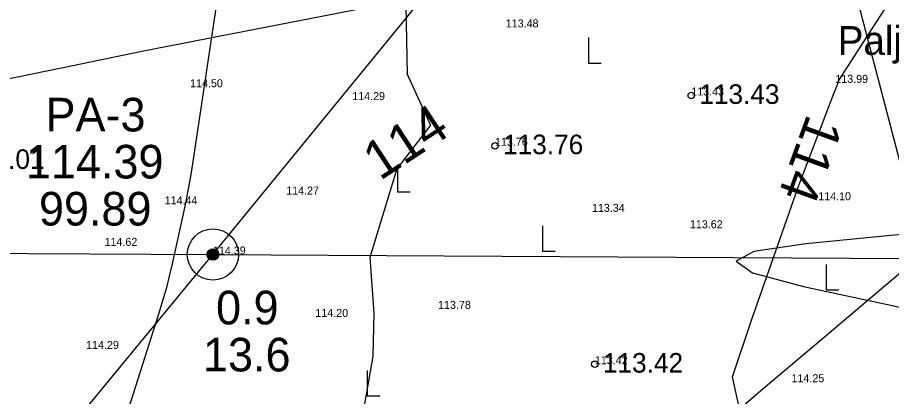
# Model space of a CAD drawing. Extents: x 662249 to 665480, y 6426254 to 6428735.
# Drawn here: x 662529.1 to 662638.3, y 6428281.7 to 6428329 of the extents above; entities that cross this region are included whole.
import ezdxf

# ---------------------------------------------------------------- set-up
doc = ezdxf.new("R2010")
doc.units = 0
for name, color, linetype in [('GEOLPUNKT', 7, 'Continuous'), ('HALJASTUS', 7, 'Continuous'), ('HORISONTAAL', 7, 'Continuous'), ('KORGUS-EH2000', 7, 'Continuous'), ('Lamami horisontaal', 7, 'Continuous'), ('MAAMUDEL-EH2000', 7, 'Continuous'), ('RELJEEF', 7, 'Continuous'), ('TEE', 7, 'Continuous'), ('TEHNO', 7, 'Continuous')]:
    doc.layers.add(name, color=color, linetype=linetype)

msp = doc.modelspace()

# ---------------------------------------------------------------- linework, layer by layer
at = {"layer": 'GEOLPUNKT'}
for points in [[(662440.23, 6428160.32), (662454.36, 6428178.94), (662553.56, 6428299.42), (662604.67, 6428361.97), (662707.64, 6428455.12), (662831.01, 6428507.89), (662864.8, 6428522.34)], [(662354.09, 6428301.67), (662391.8, 6428300.28), (662553.56, 6428299.42), (662698.1, 6428298.58), (662947.94, 6428268.8), (662985.39, 6428264.34)]]:
    msp.add_lwpolyline(points, dxfattribs=at)
for radius in [3.2, 3.2, 0.72, 0.64, 0.56, 0.48, 0.4, 0.32, 0.24, 0.16, 0.08]:
    msp.add_circle((662553.56, 6428299.42), radius, dxfattribs=at)
at = {"layer": 'HALJASTUS'}
for p, q in [((662600.46, 6428326.52), (662600.46, 6428323.32)), ((662600.46, 6428323.32), (662602.06, 6428323.32)), ((662576.59, 6428310.47), (662576.59, 6428307.27)), ((662576.59, 6428307.27), (662578.19, 6428307.27)), ((662594.72, 6428303.02), (662594.72, 6428299.82)), ((662594.72, 6428299.82), (662596.32, 6428299.82)), ((662630.15, 6428298.19), (662630.15, 6428294.99)), ((662630.15, 6428294.99), (662631.75, 6428294.99)), ((662572.83, 6428284.94), (662572.83, 6428281.74)), ((662572.83, 6428281.74), (662574.43, 6428281.74))]:
    msp.add_line(p, q, dxfattribs=at)
at = {"layer": 'HORISONTAAL'}
for points in [[(662662.35, 6428294.09), (662660.21, 6428290.64), (662646.57, 6428284.15), (662646.63, 6428277.34), (662640.97, 6428275.86), (662629.14, 6428274.03), (662621.39, 6428270.66), (662618.43, 6428284.14), (662620.79, 6428291.09), (662625.82, 6428305.47), (662626.79, 6428308.15), (662631.09, 6428319.53), (662631.6, 6428320.76), (662631.63, 6428321.03), (662637.67, 6428330.41), (662642.07, 6428343.05), (662636.97, 6428347.84), (662643.9, 6428353.08), (662648.44, 6428352.27), (662660.3, 6428355.7), (662656.11, 6428349.77)], [(662593.12, 6428353.14), (662589.75, 6428346.53), (662585.39, 6428341.95), (662577.55, 6428334.79), (662577.83, 6428321.97), (662580.72, 6428315.58), (662576.51, 6428310.13), (662573.16, 6428299.04), (662573.65, 6428292.1), (662573.54, 6428286.71), (662571.69, 6428276.16), (662567.47, 6428264.63), (662568.66, 6428261.18), (662569.42, 6428249.74), (662564.67, 6428231.57), (662568.35, 6428226.64), (662564.24, 6428215.57), (662560.6, 6428210.55), (662556.33, 6428201.07), (662544.5, 6428202.45), (662536.93, 6428192.72), (662530.42, 6428183.83), (662542.19, 6428177.57), (662532.62, 6428169.77)]]:
    msp.add_lwpolyline(points, dxfattribs=at)
at = {"layer": 'KORGUS-EH2000'}
for centre in [(662613.3, 6428319.29), (662588.79, 6428313), (662553.56, 6428299.42), (662601.26, 6428285.71)]:
    msp.add_circle(centre, 0.4, dxfattribs=at)
at = {"layer": 'Lamami horisontaal'}
for points in [[(662556.12, 6428344.98), (662551, 6428310.76), (662550.75, 6428309.18), (662550.48, 6428307.61), (662550.17, 6428306.05), (662549.84, 6428304.49), (662548.47, 6428298.25), (662548.1, 6428296.7), (662547.71, 6428295.15), (662547.28, 6428293.62), (662546.81, 6428292.09), (662528.35, 6428234.1), (662527.05, 6428229.9), (662525.82, 6428225.68), (662524.65, 6428221.45), (662523.55, 6428217.19), (662517.97, 6428194.93), (662517.65, 6428193.26), (662517.56, 6428191.6), (662517.66, 6428190.1)], [(662706.86, 6428305.96), (662706.78, 6428306.16), (662705.7, 6428309.77), (662705.08, 6428313.55), (662702.43, 6428339.53), (662701.71, 6428343.77), (662700.67, 6428345.28), (662699.34, 6428344.04), (662697.69, 6428340.06), (662690.14, 6428317.57), (662687.79, 6428312.66), (662684.45, 6428308.99), (662680.13, 6428306.56), (662674.81, 6428305.37), (662627.61, 6428300.77), (662621.12, 6428299.81), (662618.9, 6428298.6), (662620.96, 6428297.14), (662627.3, 6428295.44), (662671.01, 6428286.03), (662674.39, 6428284.98), (662677.41, 6428283.37), (662679.35, 6428281.77)]]:
    msp.add_lwpolyline(points, dxfattribs=at)
at = {"layer": 'TEE'}
msp.add_lwpolyline([(662622.65, 6428406.05), (662623.41, 6428399.92), (662624.79, 6428388.86), (662628.11, 6428362.3), (662630.11, 6428346.28), (662640.83, 6428305.24)], dxfattribs=at)
at = {"layer": 'TEHNO'}
for points in [[(662525.04, 6428320.78), (662534.86, 6428322.8), (662544.68, 6428324.81), (662554.52, 6428326.73), (662564.36, 6428328.65), (662574.2, 6428330.57), (662583.97, 6428332.75), (662593.64, 6428335.3), (662603.31, 6428337.85), (662612.98, 6428340.4), (662613.79, 6428340.61), (662616.98, 6428341.74), (662619.96, 6428343.39), (662622.63, 6428345.52), (662624.93, 6428348.08), (662626.62, 6428351.08), (662627.78, 6428354.32), (662629.65, 6428365.41), (662631.22, 6428375.28), (662632.8, 6428385.16), (662633.89, 6428395.11), (662634.82, 6428405.08), (662635.74, 6428415.06)], [(662641.85, 6428299.16), (662637.57, 6428295.54), (662629.94, 6428289.08), (662622.3, 6428282.62), (662619.18, 6428279.97)]]:
    msp.add_lwpolyline(points, dxfattribs=at)

# ---------------------------------------------------------------- texts
at = {"layer": 'GEOLPUNKT'}
for s, p in [('PA-3', (662532.65, 6428314.8)), ('114.39', (662530.2, 6428308.92)), ('99.89', (662531.83, 6428303.04)), ('0.9', (662553.95, 6428290.69)), ('13.6', (662552.32, 6428284.81))]:
    msp.add_text(s, height=4.2, dxfattribs=at).set_placement(p)
at = {"layer": 'HORISONTAAL'}
for rotation, p in [(33.2989, (662574.42, 6428308.58)), (250.0533, (662627.82, 6428317.12))]:
    msp.add_text('114', height=4.8, rotation=rotation, dxfattribs=at).set_placement(p)
at = {"layer": 'KORGUS-EH2000'}
for s, p in [('113.43', (662614.3, 6428318.24)), ('113.76', (662589.79, 6428311.95)), ('115.01', (662522.51, 6428310.11)), ('113.42', (662602.26, 6428284.66))]:
    msp.add_text(s, height=2.45, dxfattribs=at).set_placement(p)
at = {"layer": 'MAAMUDEL-EH2000'}
for s, p in [('113.48', (662590.13, 6428327.8)), ('113.99', (662631.29, 6428320.87)), ('114.50', (662550.71, 6428320.32)), ('113.43', (662613.3, 6428319.29)), ('114.29', (662570.96, 6428318.71)), ('113.76', (662588.79, 6428313)), ('114.27', (662562.71, 6428306.91)), ('114.10', (662629.16, 6428306.2)), ('114.44', (662547.53, 6428305.69)), ('113.34', (662600.9, 6428304.75)), ('113.62', (662613.13, 6428302.7)), ('114.62', (662540.02, 6428300.5)), ('114.39', (662553.56, 6428299.42)), ('113.78', (662581.68, 6428292.63)), ('114.20', (662566.35, 6428291.62)), ('114.29', (662537.72, 6428287.62)), ('113.42', (662601.26, 6428285.71)), ('114.25', (662625.82, 6428283.46))]:
    msp.add_text(s, height=1, dxfattribs=at).set_placement(p)
at = {"layer": 'RELJEEF'}
msp.add_text('Paljandus', height=3.6, dxfattribs=at).set_placement((662631.59, 6428324.36))

doc.saveas('drawing.dxf')
